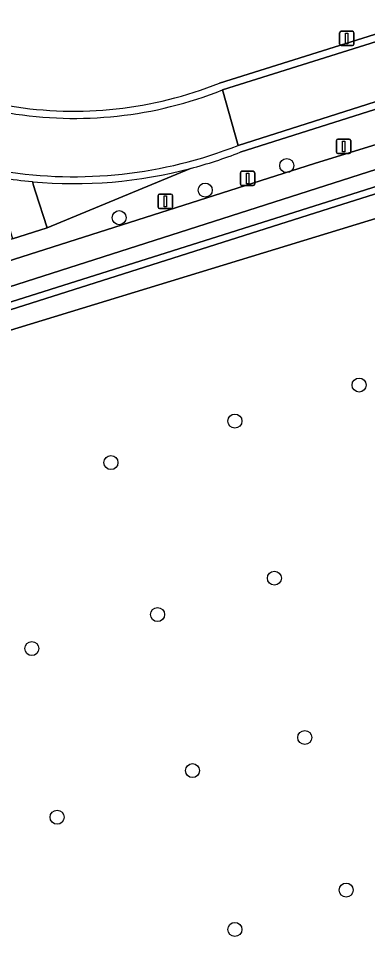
# Model space of a CAD drawing. Extents: x 162879 to 165540, y 384011 to 385181.
# Drawn here: x 163591.2 to 163615.5, y 384407.5 to 384472.4 of the extents above; entities that cross this region are included whole.
import ezdxf

# ---------------------------------------------------------------- set-up
doc = ezdxf.new("R2010")
doc.units = 0
for name, color, linetype in [('IMGEO_Afsluitpaal', 7, 'Continuous'), ('IMGEO_Boom', 7, 'Continuous'), ('IMGEO_Grasland_agrarisch', 7, 'Continuous'), ('IMGEO_Groenvoorziening', 7, 'Continuous'), ('IMGEO_Hek', 7, 'Continuous'), ('IMGEO_Lichtmast', 7, 'Continuous'), ('IMGEO_Loofbos', 7, 'Continuous'), ('IMGEO_Oever', 7, 'Continuous'), ('IMGEO_Rijbaan_lokaal_gesloten', 7, 'Continuous'), ('IMGEO_Rijbaan_lokaal_open', 7, 'Continuous'), ('IMGEO_Voetpad_open', 7, 'Continuous'), ('IMGEO_Waterloop', 7, 'Continuous')]:
    doc.layers.add(name, color=color, linetype=linetype)

msp = doc.modelspace()

# ---------------------------------------------------------------- linework, layer by layer
at = {"layer": 'IMGEO_Afsluitpaal'}
for p, q in [((163613.341, 384463.089), (163613.341, 384463.889)), ((163613.341, 384463.889), (163613.341, 384463.089)), ((163613.441, 384463.989), (163614.231, 384463.989)), ((163614.231, 384463.989), (163613.441, 384463.989)), ((163614.331, 384463.889), (163614.331, 384463.089)), ((163614.331, 384463.089), (163614.331, 384463.889)), ((163614.231, 384462.989), (163613.441, 384462.989)), ((163613.441, 384462.989), (163614.231, 384462.989)), ((163606.644, 384460.855), (163606.644, 384461.655)), ((163606.644, 384461.655), (163606.644, 384460.855)), ((163606.744, 384461.755), (163607.534, 384461.755)), ((163607.534, 384461.755), (163606.744, 384461.755)), ((163607.634, 384461.655), (163607.634, 384460.855)), ((163607.634, 384460.855), (163607.634, 384461.655)), ((163607.534, 384460.755), (163606.744, 384460.755)), ((163606.744, 384460.755), (163607.534, 384460.755)), ((163600.903, 384459.26), (163600.903, 384460.06)), ((163600.903, 384460.06), (163600.903, 384459.26)), ((163601.003, 384460.16), (163601.793, 384460.16)), ((163601.793, 384460.16), (163601.003, 384460.16)), ((163601.893, 384460.06), (163601.893, 384459.26)), ((163601.893, 384459.26), (163601.893, 384460.06)), ((163601.793, 384459.16), (163601.003, 384459.16)), ((163601.003, 384459.16), (163601.793, 384459.16))]:
    msp.add_line(p, q, dxfattribs=at)
for points in [[(163613.761, 384463.864), (163613.911, 384463.864), (163613.911, 384463.114), (163613.761, 384463.114), (163613.761, 384463.864)], [(163607.064, 384461.63), (163607.214, 384461.63), (163607.214, 384460.88), (163607.064, 384460.88), (163607.064, 384461.63)], [(163601.323, 384460.035), (163601.473, 384460.035), (163601.473, 384459.285), (163601.323, 384459.285), (163601.323, 384460.035)]]:
    msp.add_lwpolyline(points, dxfattribs=at)
for centre, start, end in [((163613.441, 384463.889), 90, 180), ((163613.441, 384463.889), 90, 180), ((163614.231, 384463.889), 0, 90), ((163614.231, 384463.889), 360, 90), ((163613.441, 384463.089), 180, 270), ((163613.441, 384463.089), 180, 270), ((163614.231, 384463.089), 270, 0), ((163614.231, 384463.089), 270, 0), ((163606.744, 384461.655), 90, 180), ((163606.744, 384461.655), 90, 180), ((163607.534, 384461.655), 0, 90), ((163607.534, 384461.655), 360, 90), ((163606.744, 384460.855), 180, 270), ((163606.744, 384460.855), 180, 270), ((163607.534, 384460.855), 270, 0), ((163607.534, 384460.855), 270, 0), ((163601.003, 384460.06), 90, 180), ((163601.003, 384460.06), 90, 180), ((163601.793, 384460.06), 0, 90), ((163601.793, 384460.06), 360, 90), ((163601.003, 384459.26), 180, 270), ((163601.003, 384459.26), 180, 270), ((163601.793, 384459.26), 270, 0), ((163601.793, 384459.26), 270, 0)]:
    msp.add_arc(centre, 0.1, start, end, dxfattribs=at)
at = {"layer": 'IMGEO_Boom'}
for centre in [(163609.867, 384462.149), (163604.181, 384460.441), (163598.177, 384458.52), (163614.917, 384446.852), (163606.252, 384444.341), (163597.605, 384441.443), (163609.006, 384433.385), (163600.858, 384430.849), (163592.087, 384428.481), (163611.124, 384422.278), (163603.291, 384419.968), (163593.846, 384416.718), (163614.014, 384411.643), (163606.252, 384408.897)]:
    msp.add_circle(centre, 0.489, dxfattribs=at)
at = {"layer": 'IMGEO_Grasland_agrarisch'}
msp.add_lwpolyline([(163593.539, 384389.411), (163633.335, 384401.821), (163632.017, 384405.337), (163620.039, 384459.671), (163576.506, 384446.377), (163572.519, 384445.159), (163576.678, 384428.516), (163585.773, 384389.763), (163589.731, 384388.042)], close=True, dxfattribs=at)
at = {"layer": 'IMGEO_Groenvoorziening'}
for points in [[(163560.722, 384445.489), (163561.658, 384445.91), (163570.401, 384448.833), (163570.824, 384448.974), (163588.149, 384454.765), (163611.804, 384462.294), (163663.838, 384478.359)], [(163664.735, 384475.565), (163612.829, 384459.161), (163572.237, 384446.287), (163572.519, 384445.159), (163576.506, 384446.377), (163620.039, 384459.671)], [(163618.797, 384466.945), (163606.62, 384463.084)], [(163603.159, 384461.951), (163593.161, 384457.819), (163590.725, 384457.042), (163589.827, 384456.776), (163568.94, 384450.226), (163556.869, 384446.42), (163555.55, 384443.433), (163556.021, 384441.54), (163574.23, 384368.324), (163592.235, 384298.65), (163604.241, 384250), (163610.402, 384225.033), (163610.742, 384225.114), (163604.895, 384249.664), (163595.986, 384287.08), (163598.076, 384288.265), (163599.47, 384288.595), (163599.056, 384290.341), (163595.647, 384290.412), (163589.107, 384318.462), (163574.328, 384381.383)]]:
    msp.add_lwpolyline(points, dxfattribs=at)
msp.add_arc((163595.013, 384492.688), 31.798, 284.84376, 291.4092, dxfattribs=at)
at = {"layer": 'IMGEO_Hek'}
msp.add_lwpolyline([(163576.506, 384446.377), (163620.039, 384459.671)], dxfattribs=at)
at = {"layer": 'IMGEO_Lichtmast'}
for p, q in [((163613.558, 384470.615), (163613.558, 384471.415)), ((163613.558, 384471.415), (163613.558, 384470.615)), ((163613.658, 384471.515), (163614.448, 384471.515)), ((163614.448, 384471.515), (163613.658, 384471.515)), ((163614.548, 384471.415), (163614.548, 384470.615)), ((163614.548, 384470.615), (163614.548, 384471.415)), ((163614.448, 384470.515), (163613.658, 384470.515)), ((163613.658, 384470.515), (163614.448, 384470.515))]:
    msp.add_line(p, q, dxfattribs=at)
msp.add_lwpolyline([(163613.978, 384471.39), (163614.128, 384471.39), (163614.128, 384470.64), (163613.978, 384470.64), (163613.978, 384471.39)], dxfattribs=at)
for centre, start, end in [((163613.658, 384471.415), 90, 180), ((163613.658, 384471.415), 90, 180), ((163614.448, 384471.415), 0, 90), ((163614.448, 384471.415), 360, 90), ((163613.658, 384470.615), 180, 270), ((163613.658, 384470.615), 180, 270), ((163614.448, 384470.615), 270, 0), ((163614.448, 384470.615), 270, 0)]:
    msp.add_arc(centre, 0.1, start, end, dxfattribs=at)
at = {"layer": 'IMGEO_Loofbos'}
msp.add_lwpolyline([(163605.167, 384467.904), (163617.184, 384471.66), (163620.324, 384472.642), (163619.034, 384476.687), (163618.986, 384476.848), (163612.094, 384499.87)], dxfattribs=at)
msp.add_arc((163595.044, 384493.024), 27.083, 260.45483, 291.94836, dxfattribs=at)
at = {"layer": 'IMGEO_Oever'}
for points in [[(163572.519, 384445.159), (163572.237, 384446.287), (163612.829, 384459.161), (163664.735, 384475.565), (163664.302, 384476.913), (163663.838, 384478.359), (163611.804, 384462.294), (163588.149, 384454.765), (163570.824, 384448.974), (163570.401, 384448.833), (163561.658, 384445.91), (163560.722, 384445.489)], [(163574.689, 384387.894), (163561.138, 384442.845), (163561.138, 384443.298), (163561.474, 384443.984), (163561.992, 384444.45), (163563.062, 384444.925), (163662.629, 384476.791)], [(163663.403, 384475.657), (163571.335, 384446.558), (163571.721, 384444.915), (163585.07, 384388.063), (163587.485, 384384.663), (163588.261, 384383.977), (163589.541, 384382.996), (163590.523, 384382.846), (163591.521, 384382.973), (163602.248, 384386.386), (163614.516, 384390.247), (163629.575, 384395.004)]]:
    msp.add_lwpolyline(points, dxfattribs=at)
at = {"layer": 'IMGEO_Rijbaan_lokaal_gesloten'}
msp.add_lwpolyline([(163733.943, 384503.731), (163732.744, 384507.516), (163666.524, 384486.547), (163617.326, 384471.177), (163605.38, 384467.425), (163606.478, 384463.562), (163618.666, 384467.431), (163666.742, 384482.429)], close=True, dxfattribs=at)
msp.add_lwpolyline([(163606.478, 384463.562), (163605.38, 384467.425)], dxfattribs=at)
for centre, radius, start, end in [((163595.065, 384493.253), 27.811, 260.53693, 291.7699), ((163595.006, 384492.561), 31.186, 260.8847, 291.58415)]:
    msp.add_arc(centre, radius, start, end, dxfattribs=at)
at = {"layer": 'IMGEO_Rijbaan_lokaal_open'}
for points in [[(163791.216, 384525.336), (163785.969, 384523.751), (163755.812, 384514.166), (163753.158, 384513.373), (163752.94, 384513.318), (163741.607, 384510.449), (163741.517, 384510.426), (163741.054, 384510.309), (163735.16, 384508.836), (163732.632, 384508.009), (163731.366, 384507.637), (163685.29, 384493.062), (163670.255, 384488.274), (163666.391, 384487.043), (163664.558, 384486.47), (163620.324, 384472.642), (163617.184, 384471.66), (163605.167, 384467.904)], [(163605.38, 384467.425), (163617.326, 384471.177), (163666.524, 384486.547), (163732.744, 384507.516), (163735.282, 384508.322), (163741.21, 384509.831), (163753.419, 384512.911), (163755.965, 384513.688), (163786.222, 384523.282), (163791.418, 384524.876)], [(163780.232, 384517.137), (163757.115, 384509.864), (163755.228, 384509.255), (163751.375, 384508.217), (163736.556, 384504.526), (163736.228, 384504.447), (163733.943, 384503.731), (163666.742, 384482.429), (163618.666, 384467.431), (163606.478, 384463.562)], [(163606.62, 384463.084), (163618.797, 384466.945), (163663.998, 384481.064), (163673.457, 384484.009), (163733.882, 384503.128), (163736.271, 384503.913), (163736.561, 384504.005), (163746.591, 384506.492), (163755.421, 384508.79), (163759.947, 384510.236), (163780.394, 384516.674)]]:
    msp.add_lwpolyline(points, dxfattribs=at)
for centre, radius, start, end in [((163595.065, 384493.253), 27.811, 260.53693, 291.7699), ((163595.044, 384493.024), 27.083, 260.45483, 291.94836), ((163595.006, 384492.561), 31.186, 260.8847, 291.58415), ((163595.013, 384492.688), 31.798, 284.84376, 291.4092), ((163595.048, 384492.596), 31.701, 264.7059, 284.82482), ((163594.962, 384491.982), 31.081, 260.78681, 264.75861)]:
    msp.add_arc(centre, radius, start, end, dxfattribs=at)
at = {"layer": 'IMGEO_Voetpad_open'}
for points in [[(163592.123, 384461.031), (163592.201, 384460.76), (163592.339, 384460.326), (163593.161, 384457.819), (163603.159, 384461.951)], [(163589.986, 384461.302), (163589.729, 384461.355), (163589.473, 384461.408), (163589.538, 384461.213), (163589.671, 384460.746), (163589.883, 384460.003), (163590.725, 384457.042), (163593.161, 384457.819), (163592.339, 384460.326)], [(163592.339, 384460.326), (163592.201, 384460.76), (163592.123, 384461.031)]]:
    msp.add_lwpolyline(points, dxfattribs=at)
for centre, radius, start, end in [((163595.048, 384492.596), 31.701, 264.7059, 284.82482), ((163594.962, 384491.982), 31.081, 260.78681, 264.75861)]:
    msp.add_arc(centre, radius, start, end, dxfattribs=at)
at = {"layer": 'IMGEO_Waterloop'}
for points in [[(163662.629, 384476.791), (163563.062, 384444.925), (163561.992, 384444.45), (163561.474, 384443.984), (163561.138, 384443.298), (163561.138, 384442.845), (163574.689, 384387.894)], [(163644.505, 384398.904), (163644.012, 384398.649), (163642.764, 384398.239), (163641.551, 384397.841), (163639.269, 384397.52), (163636.159, 384397.082), (163634.923, 384396.764), (163629.575, 384395.004), (163614.516, 384390.247), (163602.248, 384386.386), (163591.521, 384382.973), (163590.523, 384382.846), (163589.541, 384382.996), (163588.261, 384383.977), (163587.485, 384384.663), (163585.07, 384388.063), (163571.721, 384444.915), (163571.335, 384446.558), (163663.403, 384475.657)]]:
    msp.add_lwpolyline(points, dxfattribs=at)

doc.saveas('drawing.dxf')
